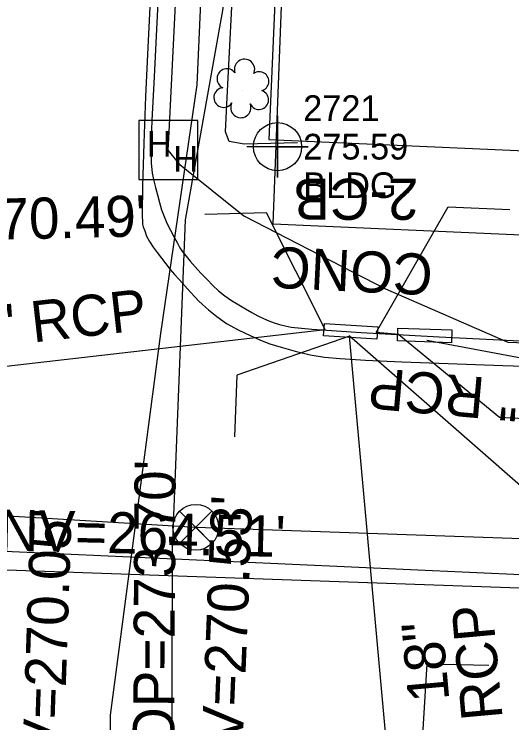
# Model space of a CAD drawing. Extents: x 2100323 to 2109811, y 740376 to 749755.
# Drawn here: x 2105453.4 to 2105501.9, y 741510.8 to 741579.7 of the extents above; entities that cross this region are included whole.
import ezdxf

# ---------------------------------------------------------------- set-up
doc = ezdxf.new("R2010")
doc.units = 0
for name, color, linetype in [('Exist Building', 7, 'Continuous'), ('Exist Building Cogo Elevation', 7, 'Continuous'), ('Exist Building Cogo Number', 7, 'Continuous'), ('Exist Building Cogo Point CELL', 7, 'Continuous'), ('Exist Horizontal Alignment', 7, 'Continuous'), ('Exist Right of Way Line', 7, 'Continuous'), ('Exist Roads Curbs', 7, 'Continuous'), ('Exist Roads Curbs Text', 7, 'Continuous'), ('Exist Roads EOP', 7, 'Continuous'), ('Exist Roads EOP Other', 7, 'Continuous'), ('Exist Structure Minor Catch Basin', 7, 'Continuous'), ('Exist Structure Minor Catch Basin Text', 7, 'Continuous'), ('Exist Structure Minor Catch Basin Top Elevation', 7, 'Continuous'), ('Exist Structure Minor Pipes RCP 18 Inch', 7, 'Continuous'), ('Exist Structure Minor Pipes RCP 18 Inch Invert', 7, 'Continuous'), ('Exist Structure Minor Pipes RCP 18 Inch Leader', 7, 'Continuous'), ('Exist Structure Minor Pipes RCP 18 Inch Text', 7, 'Continuous'), ('Exist Utilities Sanitary Sewer UG Line', 7, 'Continuous'), ('Exist Utilities Sanitary Sewer UG Line Invert Elevation', 7, 'Continuous'), ('Exist Utilities Telephone UG Conduit SUE LOS B', 7, 'Continuous'), ('Exist Utilities TV Hand Hole CELL', 7, 'Continuous'), ('Exist Utilities TV UG Cable SUE LOS B', 7, 'Continuous'), ('Exist Utilities Water UG Line SUE LOS B', 7, 'Continuous'), ('Exist Utilities Water Valve CELL', 7, 'Continuous'), ('Exist Vegetation Shrub CELL', 7, 'Continuous')]:
    doc.layers.add(name, color=color, linetype=linetype)

msp = doc.modelspace()

# ---------------------------------------------------------------- linework, layer by layer
at = {"layer": 'Exist Building'}
msp.add_lwpolyline([(2105545.775, 741564.535), (2105550.54, 741673.245), (2105482.977, 741676.207), (2105478.212, 741567.497)], close=True, dxfattribs=at)
at = {"layer": 'Exist Building Cogo Point CELL'}
msp.add_lwpolyline([(2105479.058, 741569.81), (2105479.058, 741563.81), (2105479.058, 741566.81), (2105482.058, 741566.81), (2105476.058, 741566.81)], dxfattribs=at)
msp.add_circle((2105479.058, 741566.81), 2.344, dxfattribs=at)
at = {"layer": 'Exist Horizontal Alignment'}
msp.add_line((2105442.437, 741527.922), (2105877.119, 741508.209), dxfattribs=at)
at = {"layer": 'Exist Right of Way Line'}
for q in [(2105481.537, 741636.339), (2105771.441, 741546.035)]:
    msp.add_line((2105478.642, 741559.314), q, dxfattribs=at)
at = {"layer": 'Exist Roads Curbs'}
msp.add_lwpolyline([(2105467.59, 741584.706), (2105467.321, 741578.883), (2105467.033, 741573.608), (2105466.805, 741569.361), (2105466.714, 741566.621), (2105466.75, 741565.232), (2105466.851, 741564.242), (2105467.008, 741563.493), (2105467.192, 741562.837), (2105467.376, 741562.122), (2105467.564, 741561.365), (2105467.777, 741560.654), (2105468.017, 741560.006), (2105468.296, 741559.37), (2105468.626, 741558.694), (2105468.993, 741558.001), (2105469.31, 741557.423), (2105469.562, 741556.982), (2105469.819, 741556.588), (2105470.148, 741556.152), (2105470.551, 741555.67), (2105471.036, 741555.122), (2105471.603, 741554.506), (2105472.197, 741553.882), (2105472.762, 741553.314), (2105473.31, 741552.797), (2105473.916, 741552.31), (2105474.592, 741551.851), (2105475.285, 741551.423), (2105475.945, 741551.032), (2105476.571, 741550.678), (2105477.153, 741550.365), (2105477.691, 741550.092), (2105478.209, 741549.86), (2105478.733, 741549.666), (2105479.265, 741549.507), (2105479.817, 741549.364), (2105480.392, 741549.233), (2105482.392, 741549.048), (2105487.218, 741548.743), (2105494.793, 741548.324), (2105504.65, 741547.836)], dxfattribs=at)
at = {"layer": 'Exist Roads EOP'}
msp.add_lwpolyline([(2105466.692, 741581.732), (2105466.439, 741576.456), (2105466.218, 741571.698), (2105466.045, 741567.14), (2105465.923, 741562.966), (2105465.873, 741560.28), (2105465.899, 741559.265), (2105465.987, 741559.016), (2105466.123, 741558.627), (2105466.313, 741558.114), (2105466.585, 741557.581), (2105466.944, 741557.048), (2105467.349, 741556.508), (2105467.761, 741555.957), (2105468.178, 741555.401), (2105468.604, 741554.867), (2105469.038, 741554.362), (2105469.504, 741553.842), (2105470.024, 741553.267), (2105470.576, 741552.66), (2105471.031, 741552.167), (2105471.367, 741551.811), (2105471.748, 741551.447), (2105472.339, 741550.927), (2105473.134, 741550.273), (2105474.101, 741549.621), (2105475.235, 741548.993), (2105476.382, 741548.435), (2105477.39, 741547.99), (2105478.305, 741547.642), (2105479.415, 741547.287), (2105480.769, 741546.908), (2105482.225, 741546.568), (2105483.643, 741546.333), (2105485.164, 741546.188), (2105487.624, 741546.044), (2105491.163, 741545.886), (2105495.664, 741545.715), (2105501.009, 741545.528), (2105507.104, 741545.327)], dxfattribs=at)
at = {"layer": 'Exist Roads EOP Other'}
msp.add_lwpolyline([(2105480.996, 741567.18), (2105475.808, 741567.038), (2105474.362, 741567.327), (2105474.001, 741568.254), (2105474.2, 741572.234), (2105475.433, 741596.151), (2105476.678, 741629.063), (2105477.075, 741643.465), (2105476.849, 741653.674), (2105475.988, 741662.899), (2105473.851, 741675.221), (2105472.707, 741681.506), (2105472.341, 741683.905), (2105474.405, 741683.65), (2105480.484, 741682.461), (2105483.422, 741680.878), (2105485.101, 741678.935), (2105485.709, 741677.075), (2105485.955, 741676.076)], dxfattribs=at)
at = {"layer": 'Exist Structure Minor Catch Basin'}
for points in [[(2105483.621, 741549.612), (2105488.811, 741549.28), (2105488.734, 741548.066), (2105483.544, 741548.398)], [(2105490.785, 741549.161), (2105496.04, 741548.975), (2105495.996, 741547.72), (2105490.74, 741547.907)]]:
    msp.add_lwpolyline(points, close=True, dxfattribs=at)
at = {"layer": 'Exist Structure Minor Catch Basin Top Elevation'}
for points in [[(2105486.044, 741548.431), (2105505.587, 741531.341), (2105511.586, 741531.379)], [(2105493.585, 741547.996), (2105508.661, 741545.152), (2105514.66, 741545.045)]]:
    msp.add_lwpolyline(points, dxfattribs=at)
at = {"layer": 'Exist Structure Minor Pipes RCP 18 Inch'}
for p, q in [((2105418.012, 741541.525), (2105483.688, 741549.01)), ((2105490.873, 741548.533), (2105488.666, 741548.727)), ((2105490.127, 741503.768), (2105486.063, 741548.366))]:
    msp.add_line(p, q, dxfattribs=at)
at = {"layer": 'Exist Structure Minor Pipes RCP 18 Inch Leader'}
for points in [[(2105488.666, 741548.727), (2105495.678, 741560.953), (2105501.673, 741560.702)], [(2105483.688, 741549.01), (2105477.99, 741560.364), (2105471.991, 741560.224)], [(2105490.873, 741548.533), (2105500.687, 741540.479), (2105506.679, 741540.169)], [(2105486.063, 741548.366), (2105475.106, 741544.57), (2105474.865, 741538.575)], [(2105492.835, 741503.233), (2105493.639, 741516.504), (2105499.637, 741516.354)]]:
    msp.add_lwpolyline(points, dxfattribs=at)
at = {"layer": 'Exist Utilities Sanitary Sewer UG Line'}
msp.add_line((2105596.895, 741520.531), (2105443.361, 741525.951), dxfattribs=at)
at = {"layer": 'Exist Utilities Telephone UG Conduit SUE LOS B'}
msp.add_lwpolyline([(2105409.973, 740988.51), (2105417.219, 741007.774), (2105433.129, 741048.489), (2105441.733, 741074.713), (2105447.227, 741097.264), (2105449.072, 741104.025), (2105452.794, 741109.996), (2105458.055, 741133.997), (2105460.761, 741166.356), (2105457.858, 741172.091), (2105457.496, 741199.513), (2105456.111, 741220.878), (2105455.912, 741257.492), (2105455.973, 741293.232), (2105455.081, 741319.615), (2105456.211, 741344.988), (2105459.282, 741370.216), (2105460.596, 741411.261), (2105461.649, 741450.115), (2105462.689, 741487.661), (2105462.808, 741511.512), (2105467.685, 741548.632), (2105471.24, 741572.815), (2105472.306, 741596.961)], dxfattribs=at)
at = {"layer": 'Exist Utilities TV Hand Hole CELL'}
msp.add_line((2105468.422, 741566.486), (2105468.422, 741566.486), dxfattribs=at)
msp.add_lwpolyline([(2105465.547, 741563.611), (2105471.297, 741563.611), (2105471.297, 741569.361), (2105465.547, 741569.361), (2105465.547, 741563.611)], dxfattribs=at)
at = {"layer": 'Exist Utilities TV UG Cable SUE LOS B'}
for points in [[(2105468.512, 741568.231), (2105469.921, 741597.092), (2105472.349, 741627.302), (2105475.476, 741655.918), (2105477.32, 741674.885)], [(2105468.758, 741479.095), (2105468.752, 741495.328), (2105468.838, 741527.622), (2105470.114, 741559.7), (2105473.771, 741580.266), (2105475.175, 741601.013)], [(2105469.553, 741565.072), (2105468.422, 741566.486), (2105468.512, 741568.231)], [(2105469.553, 741565.072), (2105475.773, 741560.086), (2105489.563, 741552.972), (2105501.491, 741547.798), (2105530.185, 741546.704), (2105560.798, 741546.278), (2105585.992, 741546.214), (2105606.932, 741547.86), (2105616.48, 741548.631), (2105624.346, 741548.107)]]:
    msp.add_lwpolyline(points, dxfattribs=at)
at = {"layer": 'Exist Utilities Water UG Line SUE LOS B'}
msp.add_lwpolyline([(2105450.667, 741531.011), (2105471.1, 741529.777), (2105509.343, 741528.462), (2105574.605, 741526.152), (2105660.432, 741522.87), (2105670.771, 741523.078), (2105746.824, 741520.873), (2105774.67, 741519.481), (2105784.365, 741518.605), (2105791.453, 741518.354)], dxfattribs=at)
at = {"layer": 'Exist Utilities Water Valve CELL'}
msp.add_lwpolyline([(2105472.675, 741531.352), (2105469.525, 741528.202), (2105471.1, 741529.777), (2105472.675, 741528.202), (2105469.525, 741531.352)], dxfattribs=at)
msp.add_circle((2105471.1, 741529.777), 2.227, dxfattribs=at)
at = {"layer": 'Exist Vegetation Shrub CELL'}
msp.add_line((2105475.616, 741572.297), (2105475.616, 741572.297), dxfattribs=at)
for centre, radius, start, end in [((2105475.845, 741574.337), 0.99, 334.83907, 200.47174), ((2105474.133, 741573.423), 0.968, 35.89076, 245.42165), ((2105477.288, 741573.166), 0.929, 284.45672, 126.08612), ((2105473.816, 741571.592), 0.955, 95.10992, 327.95341), ((2105477.253, 741571.368), 0.937, 204.99133, 73.46012), ((2105475.488, 741570.613), 0.984, 151.27966, 21.38702)]:
    msp.add_arc(centre, radius, start, end, dxfattribs=at)

# ---------------------------------------------------------------- texts
at = {"layer": 'Exist Building Cogo Elevation'}
for s, p in [('275.59', (2105481.558, 741565.56)), ('BLDG', (2105481.558, 741561.81))]:
    msp.add_text(s, height=2.5, dxfattribs=at).set_placement(p)
at = {"layer": 'Exist Building Cogo Number'}
msp.add_text('2721', height=2.5, dxfattribs=at).set_placement((2105481.558, 741569.31))
at = {"layer": 'Exist Roads Curbs Text'}
msp.add_text('CONC', height=4, rotation=177.23429, dxfattribs=at).set_placement((2105494.266, 741556.333))
at = {"layer": 'Exist Structure Minor Catch Basin Text'}
msp.add_text('2-CB', height=4, rotation=180, dxfattribs=at).set_placement((2105492.783, 741563.696))
at = {"layer": 'Exist Structure Minor Catch Basin Top Elevation'}
msp.add_text("TOP=273.70'", height=4, rotation=89.66828, dxfattribs=at).set_placement((2105468.962, 741504.828))
at = {"layer": 'Exist Structure Minor Pipes RCP 18 Inch Invert'}
for s, rotation, p in [("INV=270.49'", 1.33762, (2105436.914, 741557.404)), ("INV=270.53'", 87.70458, (2105475.457, 741503.389)), ("INV=270.05'", 88.06044, (2105458.032, 741502.143))]:
    msp.add_text(s, height=4, rotation=rotation, dxfattribs=at).set_placement(p)
at = {"layer": 'Exist Structure Minor Pipes RCP 18 Inch Text'}
for s, rotation, p in [('18" RCP', 6.50159, (2105445.995, 741546.694)), ('18" RCP', 174.97089, (2105508.665, 741543.52)), ('RCP', 95.20615, (2105500.989, 741511.186)), ('18"', 95.20615, (2105495.799, 741512.959))]:
    msp.add_text(s, height=4, rotation=rotation, dxfattribs=at).set_placement(p)
at = {"layer": 'Exist Utilities Sanitary Sewer UG Line Invert Elevation'}
msp.add_text("INV=264.51'", height=4, rotation=358.67464, dxfattribs=at).set_placement((2105450.389, 741527.556))
at = {"layer": 'Exist Utilities TV Hand Hole CELL'}
for p in [(2105466.333, 741565.838), (2105468.907, 741564.378)]:
    msp.add_text('H', height=2.5, dxfattribs=at).set_placement(p)

doc.saveas('drawing.dxf')
